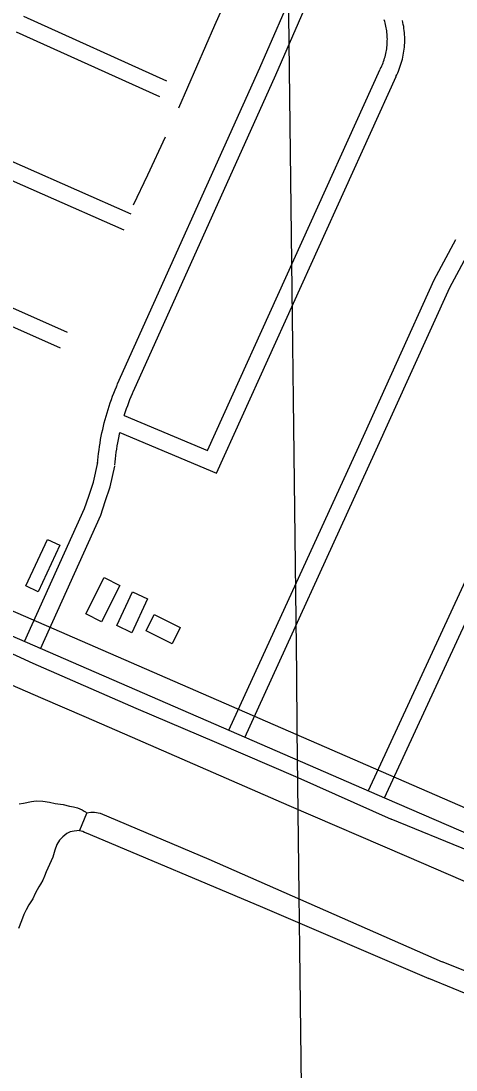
# Model space of a CAD drawing. Extents: x 3677843 to 3715951, y 511991 to 537744.
# Drawn here: x 3707904 to 3708654, y 527158 to 528965 of the extents above; entities that cross this region are included whole.
import ezdxf

# ---------------------------------------------------------------- set-up
doc = ezdxf.new("R2010")
doc.units = 0
for name, color, linetype in [('V-BLDG-OTLN', 7, 'Continuous'), ('V-GRID-MAJR', 7, 'Continuous'), ('V-RAIL-TRAK', 7, 'Continuous'), ('V-ROAD-CNTR', 7, 'Continuous'), ('V-TOPO-SHOR', 7, 'Continuous')]:
    doc.layers.add(name, color=color, linetype=linetype)

msp = doc.modelspace()

# ---------------------------------------------------------------- linework, layer by layer
at = {"layer": 'V-BLDG-OTLN'}
for points in [[(3707970.7030196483, 528062.0898495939), (3707933.4550941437, 527981.7880101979), (3707912.1271368, 527991.680990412), (3707949.3760623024, 528071.982829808)], [(3708074.449812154, 527992.3409890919), (3708042.8458753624, 527929.8241141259), (3708015.6849296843, 527943.5550866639), (3708047.2898664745, 528006.0719616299)], [(3708122.1437167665, 527969.2250353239), (3708094.978771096, 527911.0971515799), (3708068.84182337, 527923.3121271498), (3708096.00676904, 527981.4400108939)], [(3708164.2766325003, 527891.755190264), (3708119.372722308, 527914.179145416), (3708133.510694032, 527942.490088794), (3708178.4146042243, 527920.066133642)]]:
    msp.add_lwpolyline(points, close=True, dxfattribs=at)
at = {"layer": 'V-GRID-MAJR'}
msp.add_spline([(3708498.5100000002, 517708.623), (3708427.129, 523767.243), (3708355.725, 529827.795), (3708284.3200000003, 535888.36), (3708284.2970000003, 535890.278)], degree=3, dxfattribs=at)
at = {"layer": 'V-RAIL-TRAK'}
for points in [[(3707871.344, 527828.051), (3707941.699, 527797.8200000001), (3708011.97, 527767.401), (3708082.157, 527736.79), (3708365.424, 527613.502), (3708568.614, 527526.075)], [(3708568.614, 527526.075), (3708881.1210000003, 527391.362), (3708953.954, 527358.635), (3709233.543, 527237.803), (3709568.184, 527093.0480000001), (3709758.367, 527010.59), (3709933.17, 526934.316)]]:
    msp.add_lwpolyline(points, dxfattribs=at)
at = {"layer": 'V-ROAD-CNTR'}
for points in [[(3708315.5153300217, 528884.1502054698), (3708443.28107449, 529176.8506200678)], [(3708343.009275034, 528872.1482294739), (3708435.2600905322, 529083.4868067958)], [(3708155.299650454, 528861.452250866), (3707908.536143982, 528972.9030279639)], [(3708523.2809144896, 528882.3952089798), (3708524.597911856, 528885.08020361), (3708525.7669095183, 528887.623198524), (3708526.872907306, 528890.199193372), (3708527.913905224, 528892.8011881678), (3708528.887903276, 528895.427182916), (3708529.796901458, 528898.0801776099), (3708530.6388997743, 528900.751172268), (3708531.4118982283, 528903.443166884), (3708532.1188968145, 528906.1571614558), (3708532.7568955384, 528908.8851559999), (3708533.324894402, 528911.6281505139), (3708533.823893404, 528914.3831450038), (3708534.2538925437, 528917.1521394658), (3708534.6138918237, 528919.9321339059), (3708534.903891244, 528922.7191283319), (3708535.1238908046, 528925.5111227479), (3708535.272890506, 528928.3081171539), (3708535.352890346, 528931.1111115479), (3708535.3608903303, 528933.9131059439), (3708535.2998904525, 528936.7141003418), (3708535.1678907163, 528939.5120947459), (3708534.9648911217, 528942.3060891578), (3708534.6918916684, 528945.09508358), (3708534.348892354, 528947.876078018), (3708533.93589318, 528950.6470724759), (3708533.453894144, 528953.406066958), (3708532.9008952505, 528956.1530614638), (3708532.279896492, 528958.887055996), (3708531.5908978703, 528961.6030505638), (3708530.834899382, 528964.2980451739), (3708530.0089010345, 528966.9760398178)], [(3708550.2148606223, 528869.1832354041), (3708551.697857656, 528872.206229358), (3708553.184854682, 528875.441222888), (3708554.586851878, 528878.709216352), (3708555.907849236, 528882.0092097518), (3708557.14584676, 528885.34520308), (3708558.298844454, 528888.7081963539), (3708559.3668423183, 528892.1011895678), (3708560.3498403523, 528895.5211827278), (3708561.244838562, 528898.961175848), (3708562.0548369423, 528902.4251689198), (3708562.776835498, 528905.9081619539), (3708563.4118342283, 528909.4091549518), (3708563.9558331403, 528912.9241479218), (3708564.413832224, 528916.4501408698), (3708564.781831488, 528919.987133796), (3708565.061830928, 528923.533126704), (3708565.25083055, 528927.0861195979), (3708565.35083035, 528930.6391124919), (3708565.362830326, 528934.197105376), (3708565.2838304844, 528937.7520982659), (3708565.11583082, 528941.306091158), (3708564.8588313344, 528944.8540840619), (3708564.5118320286, 528948.393076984), (3708564.0768328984, 528951.924069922), (3708563.551833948, 528955.4410628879), (3708562.939835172, 528958.946055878), (3708562.2388365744, 528962.433048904), (3708561.4518381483, 528965.8990419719)], [(3708142.95167515, 528834.1123055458), (3707896.3361683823, 528945.4950827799)], [(3708070.3378203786, 528339.7052943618), (3708315.5853298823, 528884.3082051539)], [(3708074.1838126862, 528256.1384614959), (3708240.8024794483, 528185.857602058), (3708550.411860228, 528869.602234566)], [(3708081.9987970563, 528285.4014029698), (3708225.530509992, 528224.8595240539), (3708523.0839148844, 528881.9762098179)], [(3708097.6917656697, 528327.3873189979), (3708342.9392751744, 528871.99022979)], [(3708551.241858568, 527660.795652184), (3707574.76781152, 528085.0328037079), (3706681.9085972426, 528471.3320311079), (3706131.1806987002, 528711.0025517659), (3706043.2278746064, 528752.60546856), (3705974.8230114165, 528787.226399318)], [(3708535.301890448, 527624.10772556), (3707558.855843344, 528048.3328771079), (3706665.986629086, 528434.638104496), (3706114.6447317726, 528674.5746246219), (3706025.641909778, 528716.6755404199), (3705956.76104754, 528751.5364706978)], [(3708093.6007738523, 528632.101709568), (3707811.979337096, 528755.9854617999)], [(3708081.5207980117, 528604.641764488), (3707799.780361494, 528728.5775166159)], [(3708262.342436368, 527743.011487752), (3708486.1379887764, 528232.197509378), (3708616.19572866, 528519.333935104), (3708653.6506537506, 528588.5627966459)], [(3708289.6223818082, 527730.531512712), (3708513.441934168, 528219.7675342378), (3708643.08567488, 528505.989961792), (3708680.036600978, 528574.286825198)], [(3707984.313992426, 528428.564116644), (3707718.638523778, 528546.2888811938)], [(3707972.160016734, 528401.1361715), (3707706.43754818, 528518.881936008)], [(3708035.795889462, 528202.440568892), (3708036.3088884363, 528208.2785572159), (3708036.912887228, 528214.2115453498), (3708037.598885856, 528220.1365334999), (3708038.3678843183, 528226.0515216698), (3708039.217882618, 528231.9545098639), (3708040.150880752, 528237.8444980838), (3708041.164878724, 528243.72148633), (3708042.2618765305, 528249.5844746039), (3708043.4388741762, 528255.4314629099), (3708044.6978716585, 528261.2614512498), (3708046.037868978, 528267.072439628), (3708047.4568661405, 528272.8644280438), (3708048.957863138, 528278.6394164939), (3708050.538859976, 528284.3884049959), (3708052.198856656, 528290.1163935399), (3708053.9388531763, 528295.822382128), (3708055.758849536, 528301.50137077), (3708057.655845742, 528307.155359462), (3708059.6318417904, 528312.7833482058), (3708061.68683768, 528318.3833370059), (3708063.817833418, 528323.952325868), (3708066.026829, 528329.493314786), (3708068.3098244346, 528334.9933037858), (3708070.2338205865, 528339.470294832)], [(3708081.9987970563, 528285.4014029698), (3708086.0297889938, 528297.4133789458), (3708087.8677853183, 528302.6453684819), (3708089.778781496, 528307.8533580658), (3708091.7617775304, 528313.0343477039), (3708093.81677342, 528318.1873373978), (3708095.9457691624, 528323.3193271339), (3708097.795765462, 528327.6223185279)], [(3708065.68182969, 528199.818574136), (3708066.174828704, 528205.448562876), (3708066.7368275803, 528210.9675518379), (3708067.3748263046, 528216.4765408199), (3708068.089824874, 528221.9775298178), (3708068.88182329, 528227.4685188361), (3708069.748821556, 528232.94650788), (3708070.692819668, 528238.4134969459), (3708071.71181763, 528243.86648604), (3708074.1838126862, 528256.1384614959)], [(3707910.193140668, 527895.9151819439), (3708013.419934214, 528124.8777240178), (3708020.7269196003, 528146.5096807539), (3708028.7219036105, 528170.62663252), (3708036.0848888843, 528204.330565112)], [(3707937.541085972, 527883.585206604), (3708041.37187831, 528113.885746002), (3708049.1768627, 528136.9896997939), (3708057.693845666, 528162.6846484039), (3708065.392830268, 528197.9285779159)], [(3708751.9524571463, 528177.417618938), (3708502.5959558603, 527638.703696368)], [(3708779.1764026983, 528164.8156441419), (3708529.819901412, 527626.101721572)], [(3710411.9851370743, 526855.386263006), (3709792.2873764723, 527123.9477258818), (3708938.1830846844, 527492.345989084), (3708551.241858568, 527660.795652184)], [(3710378.3142044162, 526828.1063175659), (3709806.6763476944, 527074.835824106), (3709110.285740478, 527375.6852224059), (3708535.301890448, 527624.10772556)]]:
    msp.add_lwpolyline(points, dxfattribs=at)
at = {"layer": 'V-TOPO-SHOR'}
for points in [[(3708380.473, 529268.606), (3708344.086, 529185.267), (3708306.454, 529111.279), (3708274.64, 529041.233), (3708237.475, 528957.5), (3708175.431, 528814.693)], [(3708152.43, 528764.603), (3708121.7490000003, 528699.248), (3708097.197, 528647.976)], [(3707804.262, 527913.352), (3707816.236, 527907.89), (3707924.42, 527858.552), (3708101.679, 527781.039), (3708240.713, 527722.071), (3708380.936, 527661.934), (3708542.056, 527589.791)], [(3707900.7, 527616.312), (3707908.376, 527617.404), (3707921.811, 527620.138), (3707930.308, 527621.443), (3707941.349, 527620.703), (3707952.859, 527619.145), (3707962.566, 527617.107), (3707976.507, 527614.946), (3707987.713, 527612.458), (3707994.634, 527611.223), (3708001.4020000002, 527609.265), (3708009.162, 527605.974), (3708013.0470000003, 527603.582), (3708015.0670000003, 527602.617), (3708016.625, 527601.083), (3708016.637, 527599.535), (3708004.7490000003, 527570.568), (3708000.37, 527570.019), (3707995.733, 527569.466), (3707988.529, 527567.865), (3707983.136, 527564.985), (3707976.22, 527559.259), (3707970.076, 527553.797), (3707965.4930000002, 527546.5430000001), (3707962.22, 527536.721), (3707958.708, 527524.318), (3707947.3000000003, 527499.48), (3707944.269, 527491.464), (3707941.486, 527484.741), (3707937.673, 527478.009), (3707934.361, 527473.083), (3707931.561, 527468.42), (3707928.518, 527461.952), (3707924.2090000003, 527452.638), (3707917.588, 527442.273), (3707913.0130000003, 527433.987), (3707908.949, 527425.963), (3707904.915, 527414.588), (3707899.346, 527401.397)], [(3708016.625, 527601.083), (3708024.328, 527602.171), (3708030.4960000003, 527601.964), (3708040.5330000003, 527600.2440000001), (3708227.483, 527521.011), (3708629.802, 527344.008)], [(3708814.055, 527475.025), (3708676.917, 527534.865), (3708542.056, 527589.791)], [(3708004.7490000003, 527570.568), (3708010.669, 527569.329), (3708013.508, 527567.812), (3708023.308, 527563.519), (3708320.36, 527438.376), (3708606.8570000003, 527315.719)], [(3709116.995, 527138.291), (3709076.168, 527155.275), (3709038.278, 527171.853), (3708977.809, 527198.971), (3708925.198, 527221.202), (3708856.881, 527249.083), (3708746.94, 527297.457), (3708629.802, 527344.008)], [(3709105.123, 527103.569), (3709062.129, 527121.313), (3709024.239, 527137.8910000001), (3708963.77, 527165.009), (3708917.723, 527184.4670000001), (3708842.842, 527215.121), (3708732.901, 527263.495), (3708606.8570000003, 527315.719)]]:
    msp.add_lwpolyline(points, dxfattribs=at)

doc.saveas('drawing.dxf')
